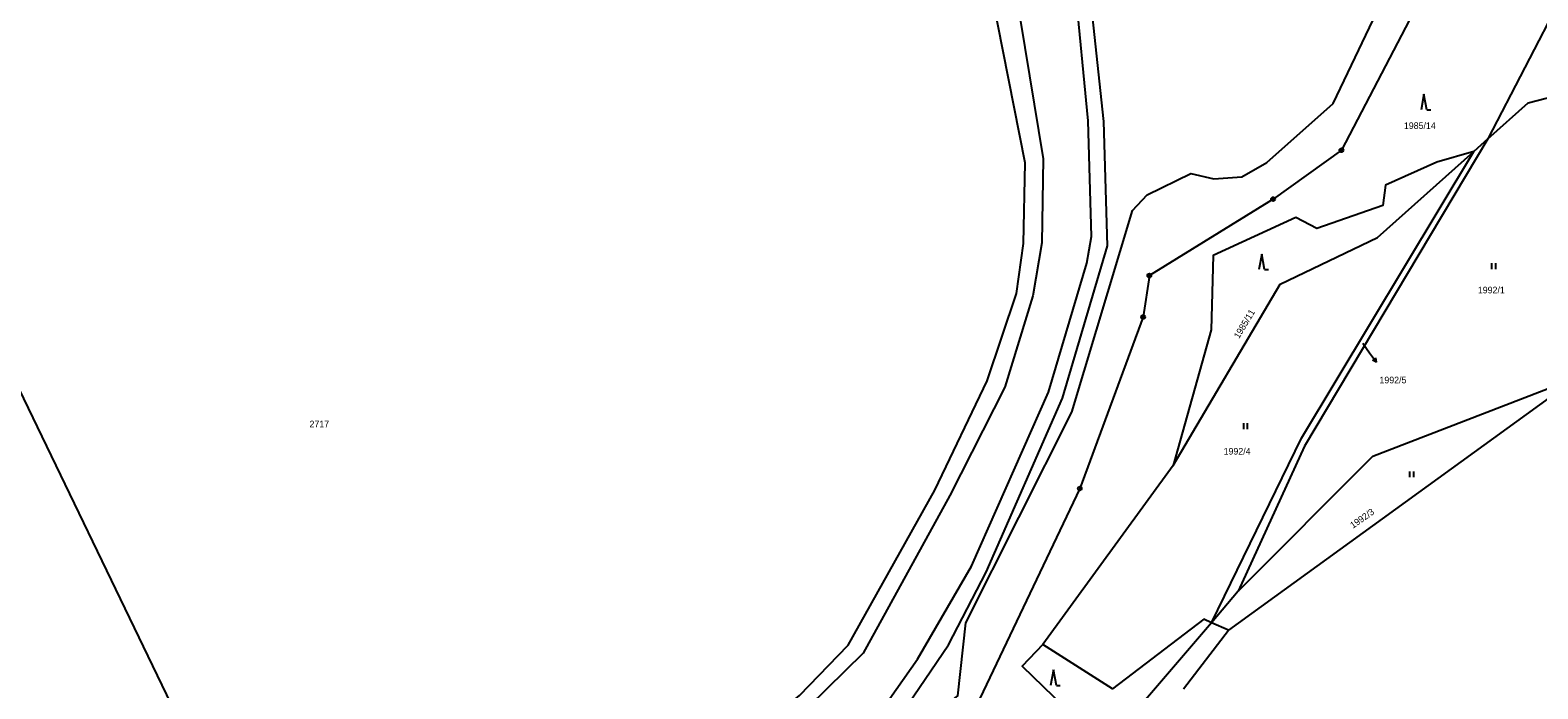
# Model space of a CAD drawing. Extents: x -504988 to -494607, y -1123820 to -1114018.
# Drawn here: x -495980.9 to -495592, y -1120390.1 to -1120220.2 of the extents above; entities that cross this region are included whole.
import ezdxf

# ---------------------------------------------------------------- set-up
doc = ezdxf.new("R2010")
doc.units = 0
for name, color, linetype in [('Hranice parcel', 7, 'Continuous'), ('Parcelní čísla', 7, 'Continuous'), ('Pop  PČ popisy', 7, 'Continuous'), ('Poz předměty', 7, 'Continuous'), ('Značky bodu BP', 7, 'Continuous'), ('Značky kultur', 7, 'Continuous')]:
    doc.layers.add(name, color=color, linetype=linetype)

msp = doc.modelspace()

# ---------------------------------------------------------------- linework, layer by layer
at = {"layer": 'Hranice parcel'}
for p, q in [((-495561.21, -1120164), (-495604.91, -1120248.28)), ((-495604.91, -1120248.28), (-495608.54, -1120251.53)), ((-495581.77, -1120309.73), (-495671.83, -1120375.05)), ((-495686.1, -1120332.57), (-495719.68, -1120378.71)), ((-495669.3, -1120364.98), (-495676.23, -1120373.08)), ((-495676.23, -1120373.08), (-495703.6, -1120405.04)), ((-495671.83, -1120375.05), (-495676.23, -1120373.08)), ((-495683.42, -1120390.16), (-495671.83, -1120375.05))]:
    msp.add_line(p, q, dxfattribs=at)
for points in [[(-495744.01, -1120378.76), (-495734.34, -1120360.08), (-495714.58, -1120315.13), (-495702.99, -1120275.88), (-495703.96, -1120243.79), (-495712.38, -1120165.09), (-495715.36, -1120154.76), (-495720.45, -1120139.55), (-495720.49, -1120137.33), (-495719.12, -1120132.33), (-495699.52, -1120088.12), (-495687.61, -1120063.56), (-495653.13, -1119987.23), (-495632.14, -1119942.52), (-495608.65, -1119893.5), (-495601.65, -1119881.98), (-495583.85, -1119849.98), (-495569.42, -1119821.44), (-495557.34, -1119798.13), (-495540.21, -1119767.06), (-495509.02, -1119704.71)], [(-495486.33, -1119887.7), (-495492.98, -1119928.33), (-495494.47, -1119972.34), (-495503.33, -1120003.33), (-495529.37, -1120030.82), (-495571.87, -1120106.07), (-495599.43, -1120159.46), (-495597.07, -1120179.88), (-495624.08, -1120215.59), (-495642.68, -1120251.2), (-495660.3, -1120263.81), (-495692.22, -1120283.54), (-495693.82, -1120294.22), (-495710.15, -1120338.47), (-495739.37, -1120399.84), (-495767.11, -1120424.63), (-495827.51, -1120470.36), (-495867.98, -1120493.41)], [(-495869.11, -1120487.5), (-495850.26, -1120474.11), (-495829.64, -1120464.62), (-495805.18, -1120440.44), (-495741.64, -1120391.92), (-495739.52, -1120373.08), (-495712.25, -1120318.77), (-495696.54, -1120266.73), (-495692.8, -1120262.75), (-495681.54, -1120257.2), (-495675.63, -1120258.57), (-495668.37, -1120258.1), (-495661.9, -1120254.4), (-495644.77, -1120239.14), (-495630.73, -1120209.56), (-495608.02, -1120173.32), (-495611.76, -1120160.47), (-495597.71, -1120134.8), (-495589.53, -1120114.37)], [(-495978.32, -1120553.48), (-495939.7, -1120520.03), (-495897.7, -1120486.04), (-495874.56, -1120466.84), (-495832.58, -1120433.52), (-495782.49, -1120391.84), (-495769.91, -1120378.91), (-495747.52, -1120338.88), (-495734.03, -1120310.72), (-495726.49, -1120288.16), (-495724.69, -1120275.23), (-495724.22, -1120254.44), (-495735.6, -1120196.91), (-495739.37, -1120185.78), (-495761.07, -1120159.25)], [(-495707.11, -1120273.49), (-495707.98, -1120243.65), (-495711.32, -1120208.82)], [(-495726.67, -1120210.54), (-495719.62, -1120253.4), (-495719.91, -1120275.07), (-495722.26, -1120288.78), (-495729.46, -1120312.31), (-495743.69, -1120340.31), (-495765.99, -1120380.95), (-495794.3, -1120408.72), (-495826.3, -1120434.3)], [(-495604.91, -1120248.28), (-495594.53, -1120238.99), (-495574.3, -1120233.75), (-495571.55, -1120224.36)], [(-495604.91, -1120248.28), (-495652.21, -1120327.52), (-495669.3, -1120364.98)], [(-495608.54, -1120251.53), (-495618.04, -1120254.28), (-495631.34, -1120260.24), (-495632.04, -1120265.43), (-495648.99, -1120271.39), (-495654.45, -1120268.54), (-495675.74, -1120278.39), (-495676.3, -1120297.57), (-495686.1, -1120332.57)], [(-495686.1, -1120332.57), (-495658.52, -1120285.77), (-495633.38, -1120273.75), (-495608.54, -1120251.53)], [(-495676.23, -1120373.08), (-495653, -1120325.51), (-495608.54, -1120251.53)], [(-495718.24, -1120313.6), (-495708.31, -1120280.3), (-495707.11, -1120273.49)], [(-495669.3, -1120364.98), (-495634.56, -1120330.12), (-495581.77, -1120309.73)], [(-495848.92, -1120464.18), (-495834.74, -1120453.28), (-495789.27, -1120420.58), (-495761.35, -1120395.82), (-495752.02, -1120382.53), (-495738.05, -1120358.52), (-495718.24, -1120313.6)], [(-495676.23, -1120373.08), (-495678.2, -1120372.2), (-495701.73, -1120390.14), (-495719.68, -1120378.71)], [(-495869.11, -1120487.5), (-495831.36, -1120456.97), (-495786.89, -1120423.82), (-495757.55, -1120398.63), (-495744.01, -1120378.76)], [(-495719.68, -1120378.71), (-495725.03, -1120384.3), (-495703.6, -1120405.04)]]:
    msp.add_lwpolyline(points, dxfattribs=at)
at = {"layer": 'Pop  PČ popisy'}
for p, q in [((-495637.17, -1120301.01), (-495635.4, -1120303.43)), ((-495635.4, -1120303.43), (-495633.64, -1120305.86)), ((-495633.64, -1120305.86), (-495634.63, -1120305.34)), ((-495633.64, -1120305.86), (-495633.82, -1120304.75))]:
    msp.add_line(p, q, dxfattribs=at)
at = {"layer": 'Poz předměty'}
msp.add_line((-495880.66, -1120526.19), (-496014.87, -1120248.32), dxfattribs=at)
at = {"layer": 'Značky bodu BP'}
for centre, radius in [((-495642.68, -1120251.2), 0.5), ((-495642.68, -1120251.2), 0.0303), ((-495660.3, -1120263.81), 0.5), ((-495660.3, -1120263.81), 0.0303), ((-495692.22, -1120283.54), 0.5), ((-495692.22, -1120283.54), 0.0303), ((-495693.82, -1120294.22), 0.5), ((-495693.82, -1120294.22), 0.0303), ((-495710.15, -1120338.47), 0.5), ((-495710.15, -1120338.47), 0.0303)]:
    msp.add_circle(centre, radius, dxfattribs=at)
at = {"layer": 'Značky kultur'}
for p, q in [((-495621.39, -1120236.76), (-495622.14, -1120240.76)), ((-495620.64, -1120240.76), (-495621.39, -1120236.76)), ((-495620.64, -1120240.76), (-495619.64, -1120240.76)), ((-495663.23, -1120278.01), (-495663.98, -1120282.01)), ((-495662.48, -1120282.01), (-495663.23, -1120278.01)), ((-495662.48, -1120282.01), (-495661.48, -1120282.01)), ((-495603.86, -1120281.87), (-495603.86, -1120280.37)), ((-495602.86, -1120281.87), (-495602.86, -1120280.37)), ((-495667.87, -1120323.12), (-495667.87, -1120321.62)), ((-495666.87, -1120323.12), (-495666.87, -1120321.62)), ((-495625.01, -1120335.55), (-495625.01, -1120334.05)), ((-495624.01, -1120335.55), (-495624.01, -1120334.05)), ((-495716.95, -1120385.25), (-495717.7, -1120389.25)), ((-495716.2, -1120389.25), (-495716.95, -1120385.25)), ((-495716.2, -1120389.25), (-495715.2, -1120389.25))]:
    msp.add_line(p, q, dxfattribs=at)

# ---------------------------------------------------------------- texts
at = {"layer": 'Parcelní čísla'}
for s, p in [('1985/14', (-495626.57, -1120245.71)), ('1992/1', (-495607.5, -1120288.12)), ('1992/5', (-495632.87, -1120311.33)), ('2717', (-495908.82, -1120322.68)), ('1992/4', (-495673.06, -1120329.71))]:
    msp.add_text(s, height=1.7, dxfattribs=at).set_placement(p)
for s, rotation, p in [('1985/11', 59, (-495669.1, -1120299.94)), ('1992/3', 35, (-495639.7, -1120348.87))]:
    msp.add_text(s, height=1.7, rotation=rotation, dxfattribs=at).set_placement(p)

doc.saveas('drawing.dxf')
